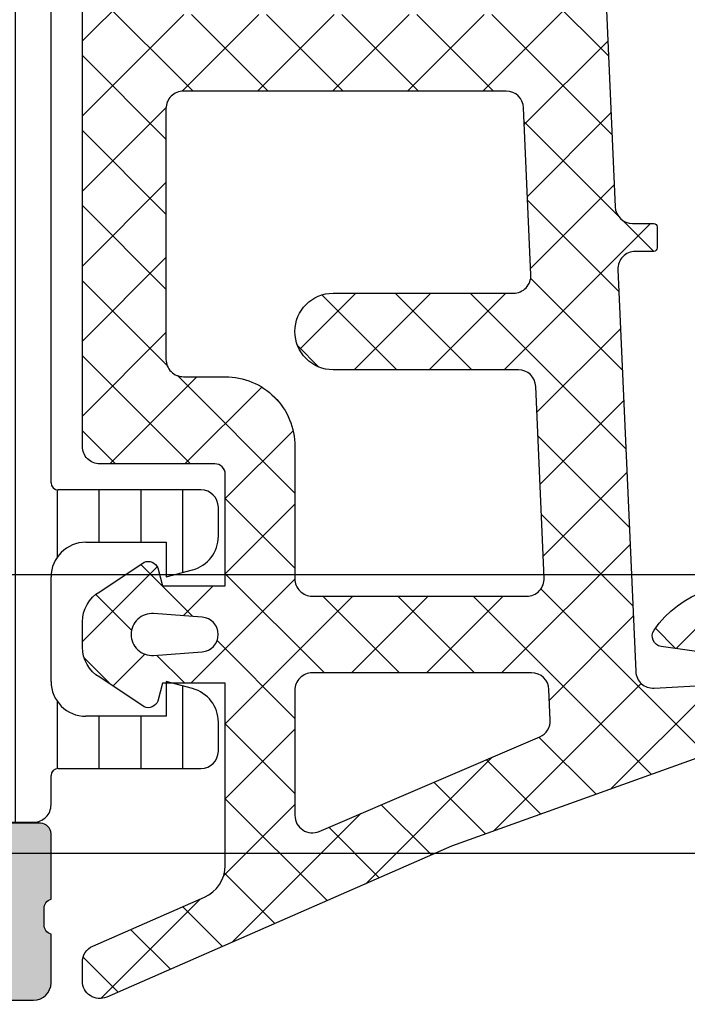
# Model space of a CAD drawing. Header units: millimetres. Extents: x 373037 to 682063, y 76092 to 274210.
# Tile 345 of 552: x 679591 to 679610, y 249615 to 249643. Entities that reach past the tile are written whole.
import ezdxf

# ---------------------------------------------------------------- set-up
doc = ezdxf.new("R2010")
doc.units = ezdxf.units.MM
doc.header["$LTSCALE"] = 100
doc.layers.add('PUDORYS', color=253, linetype='CONTINUOUS')

msp = doc.modelspace()

# ---------------------------------------------------------------- hatches: boundary and pattern name
at = {"layer": 'PUDORYS', "true_color": 0x939598}
h = msp.add_hatch(dxfattribs=at)
h.set_pattern_fill('LINIE', color=252, scale=1.2, angle=90, style=0)
h.set_pattern_definition([(90, (679979.9212210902, 248347.5297934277), (-1.2, 7.347638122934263e-17), [])])
edge = h.paths.add_edge_path()
edge.add_arc((679590.8289485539, 249619.7464295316), 0.2999999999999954, 90.00207529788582, 180.0020752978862, ccw=False)
edge.add_line((679590.8289376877, 249620.0464295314), (679591.6392690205, 249620.0464581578))
edge.add_arc((679591.6392535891, 249620.5464554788), 0.4999973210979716, 270.0017683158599, 360.0023822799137)
edge.add_line((679592.1392509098, 249620.5464762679), (679592.1405714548, 249621.387548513))
edge.add_arc((679592.3405714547, 249621.387548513), 0.1999999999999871, 90.00000000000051, 180.0000000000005, ccw=False)
edge.add_line((679592.3405714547, 249621.5875485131), (679596.4405714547, 249621.5875485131))
edge.add_arc((679596.4405714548, 249622.0875485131), 0.5000000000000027, 269.9999999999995, 359.9999999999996)
edge.add_line((679596.9405714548, 249622.0875485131), (679596.9405714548, 249622.9182977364))
edge.add_arc((679595.9405714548, 249622.9182977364), 0.9999999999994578, 0, 74.99999999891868)
edge.add_line((679596.1993904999, 249623.8842235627), (679595.4405714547, 249624.087548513))
edge.add_line((679595.4405714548, 249624.0875485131), (679595.4405714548, 249623.0875485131))
edge.add_line((679595.4405714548, 249623.0875485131), (679593.1405714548, 249623.0875485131))
edge.add_arc((679593.1422807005, 249624.0916749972), 1.004127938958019, 180.2340877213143, 269.9024699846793, ccw=False)
edge.add_line((679592.138161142, 249624.087572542), (679592.138161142, 249627.0874508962))
edge.add_arc((679593.1422804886, 249627.0834225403), 1.004127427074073, 90.09751797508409, 179.7701403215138, ccw=False)
edge.add_line((679593.1405714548, 249628.0875485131), (679595.4405714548, 249628.0875485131))
edge.add_line((679595.4405714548, 249628.0875485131), (679595.4405714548, 249627.0875485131))
edge.add_line((679595.4405714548, 249627.0875485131), (679596.1993905, 249627.2908734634))
edge.add_arc((679595.9405714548, 249628.2567992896), 1.000000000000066, 285.0000000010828, 359.9999999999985)
edge.add_line((679596.9405714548, 249628.2567992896), (679596.9405714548, 249629.087548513))
edge.add_arc((679596.4405714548, 249629.0875485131), 0.4999999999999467, 0, 89.99999999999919)
edge.add_line((679596.4405714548, 249629.5875485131), (679592.3405714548, 249629.5875485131))
edge.add_arc((679592.3423000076, 249629.7917216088), 0.2041804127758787, 181.1558689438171, 269.5149389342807, ccw=False)
edge.add_line((679592.138161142, 249629.7876028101), (679592.1381382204, 249655.6289696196))
edge.add_arc((679591.6381408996, 249655.6289541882), 0.4999973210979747, 0.001768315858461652, 90.00238227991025)
edge.add_line((679591.6381201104, 249656.1289515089), (679590.8277887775, 249656.1289228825))
edge.add_arc((679590.8277779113, 249656.4289228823), 0.299999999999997, 180.0020752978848, 270.0020752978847, ccw=False)
edge.add_line((679590.5277779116, 249656.428912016), (679590.5280229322, 249658.8289104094))
edge.add_arc((679590.028026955, 249658.8288949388), 0.499995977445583, 0.00177281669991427, 90.00237777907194)
edge.add_line((679590.0280062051, 249659.3288909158), (679586.5514647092, 249659.3287642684))
edge.add_arc((679586.6938112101, 249658.3389513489), 0.99999607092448, 98.18368334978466, 212.7290913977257)
edge.add_line((679585.8525781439, 249657.7982859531), (679587.1711305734, 249655.5146768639))
edge.add_arc((679586.7381269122, 249655.2646612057), 0.5000000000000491, 0.002135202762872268, 30.002071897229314, ccw=False)
edge.add_line((679587.2381269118, 249655.2646798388), (679587.2392132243, 249620.9104110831))
edge.add_arc((679586.7392132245, 249620.9103934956), 0.5000000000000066, 330.0020786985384, 360.0020153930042, ccw=False)
edge.add_line((679587.1722349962, 249620.6604092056), (679585.8538479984, 249618.3767046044))
edge.add_arc((679586.695120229, 249617.8361001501), 0.9999960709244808, 147.2750591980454, 261.8204672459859)
edge.add_line((679586.5528454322, 249616.8462769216), (679590.0293869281, 249616.846403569))
edge.add_arc((679590.0293714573, 249617.3463995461), 0.4999959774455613, 270.0017728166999, 360.0023777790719)
edge.add_line((679590.5293674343, 249617.346420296), (679590.5289485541, 249619.7464186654))
edge = h.paths.add_edge_path(flags=16)
edge.add_line((679590.338672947, 249643.9375422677), (679589.0386788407, 249643.9375422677))
edge.add_arc((679589.0386752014, 249644.4375386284), 0.4999963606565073, 179.9995829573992, 270.0004170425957, ccw=False)
edge.add_line((679588.5386788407, 249644.4375422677), (679588.5386788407, 249653.2875361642))
edge.add_arc((679589.0386752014, 249653.2875398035), 0.4999963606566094, 89.99958295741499, 180.0004170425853, ccw=False)
edge.add_line((679589.0386788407, 249653.7875361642), (679590.338672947, 249653.7875361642))
edge.add_arc((679590.3386895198, 249653.2875361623), 0.5000000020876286, 2.0834067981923e-07, 90.00189910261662, ccw=False)
edge.add_line((679590.8386895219, 249653.2875361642), (679590.8386895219, 249644.4375422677))
edge.add_arc((679590.3386895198, 249644.4375422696), 0.5000000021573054, 269.99810091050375, 359.99999978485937, ccw=False)
edge = h.paths.add_edge_path(flags=16)
edge.add_arc((679590.3386895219, 249633.7375361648), 0.4999999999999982, 269.9999999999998, 360, ccw=False)
edge.add_line((679590.3386895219, 249633.2375361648), (679589.0386788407, 249633.2375361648))
edge.add_arc((679589.0386788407, 249633.7375361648), 0.4999999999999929, 179.9999999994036, 269.99999999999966, ccw=False)
edge.add_line((679588.5386788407, 249633.7375361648), (679588.5386788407, 249642.4375422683))
edge.add_arc((679589.0386788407, 249642.4375422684), 0.5000000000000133, 90.00000000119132, 179.9999999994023, ccw=False)
edge.add_line((679589.0386788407, 249642.9375422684), (679590.3386895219, 249642.9375422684))
edge.add_arc((679590.3386895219, 249642.4375422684), 0.5000000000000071, 5.965148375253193e-10, 90.00000000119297, ccw=False)
edge.add_line((679590.8386895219, 249642.4375422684), (679590.8386895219, 249633.7375361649))
edge = h.paths.add_edge_path(flags=16)
edge.add_arc((679589.0386752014, 249631.7375398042), 0.4999963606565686, 89.99958295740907, 180.0004170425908, ccw=False)
edge.add_line((679589.0386788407, 249632.2375361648), (679590.338672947, 249632.2375361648))
edge.add_arc((679590.3386895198, 249631.7375361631), 0.5000000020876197, 2.0833840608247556e-07, 90.00189910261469, ccw=False)
edge.add_line((679590.8386895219, 249631.7375361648), (679590.8386895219, 249622.8875270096))
edge.add_arc((679590.3387047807, 249622.8875270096), 0.4999847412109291, 269.99999999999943, 360, ccw=False)
edge.add_line((679590.3387047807, 249622.3875422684), (679589.0386940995, 249622.3875422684))
edge.add_arc((679589.0386940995, 249622.8875575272), 0.5000152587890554, 179.9999999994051, 270.0000000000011, ccw=False)
edge.add_line((679588.5386788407, 249622.8875575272), (679588.5386788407, 249631.7375361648))
h = msp.add_hatch(dxfattribs=at)
h.set_pattern_fill('ANSI37', color=252, scale=0.48, angle=90, style=0)
h.set_pattern_definition([(135, (679597.1381380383, 249629.3363462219), (-1.077630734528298, -1.077630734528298), []), (225, (679597.1381380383, 249629.3363462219), (1.077630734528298, -1.077630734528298), [])])
edge = h.paths.add_edge_path(flags=16)
edge.add_line((679596.4738440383, 249625.9350692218), (679595.0809900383, 249626.0348132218))
edge.add_arc((679595.0381325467, 249625.4363463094), 0.5999995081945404, 85.90391948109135, 180.0000083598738)
edge.add_arc((679595.0381325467, 249625.4363461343), 0.5999995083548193, 179.9999916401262, 274.0960805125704)
edge.add_line((679595.0809900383, 249624.8378792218), (679596.4738440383, 249624.9376232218))
edge.add_arc((679596.438129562, 249625.4363462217), 0.5000001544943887, 274.0960644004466, 445.9039356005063)
edge = h.paths.add_edge_path(flags=16)
edge.add_arc((679599.6381376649, 249623.8363495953), 0.4999996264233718, 89.99995719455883, 180.0000428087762)
edge.add_line((679599.1381380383, 249623.8363492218), (679599.1381380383, 249620.2426642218))
edge.add_arc((679599.6381383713, 249620.2426642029), 0.5000003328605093, 179.9999978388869, 293.2180266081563)
edge.add_line((679599.8352540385, 249619.7831582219), (679606.1663560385, 249622.4990362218))
edge.add_arc((679605.9692401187, 249622.95854157), 0.4999998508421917, 293.2180817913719, 362.5001106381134)
edge.add_line((679606.4687640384, 249622.9803522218), (679606.4304380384, 249623.8581592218))
edge.add_arc((679605.9309144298, 249623.8363497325), 0.4999994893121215, 2.499979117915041, 90.00004485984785)
edge.add_line((679605.9309140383, 249624.3363492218), (679599.6381380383, 249624.3363492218))
edge = h.paths.add_edge_path(flags=16)
edge.add_line((679605.0463000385, 249649.3902682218), (679596.1494470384, 249653.5389382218))
edge.add_arc((679595.9381379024, 249653.0857844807), 0.4999998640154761, 64.99999208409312, 180.0000296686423)
edge.add_line((679595.4381380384, 249653.0857842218), (679595.4381380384, 249643.7363492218))
edge.add_arc((679595.9381376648, 249643.7363488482), 0.4999996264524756, 179.9999571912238, 270.0000428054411)
edge.add_line((679595.9381380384, 249643.2363492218), (679605.0620610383, 249643.2363492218))
edge.add_arc((679605.0620608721, 249643.7363492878), 0.5000000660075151, 270.0000190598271, 362.5000272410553)
edge.add_line((679605.5615850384, 249643.7581592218), (679605.3345150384, 249648.9589232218))
edge.add_arc((679604.8349896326, 249648.9371134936), 0.5000012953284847, 2.499997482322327, 64.9999080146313)
edge = h.paths.add_edge_path(flags=16)
edge.add_arc((679595.9381376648, 249640.5363495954), 0.4999996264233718, 89.99995719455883, 180.0000428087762)
edge.add_line((679595.4381380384, 249640.5363492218), (679595.4381380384, 249633.3363492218))
edge.add_arc((679595.9381376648, 249633.3363488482), 0.4999996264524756, 179.9999571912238, 270.0000428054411)
edge.add_line((679595.9381380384, 249632.8363492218), (679597.1381380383, 249632.8363492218))
edge.add_arc((679597.1381395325, 249630.836350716), 1.999998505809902, -4.2805441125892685e-05, 90.0000428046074, ccw=False)
edge.add_line((679599.1381380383, 249630.8363492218), (679599.1381380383, 249627.0363492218))
edge.add_arc((679599.6381376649, 249627.0363488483), 0.4999996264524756, 179.9999571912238, 270.0000428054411)
edge.add_line((679599.6381380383, 249626.5363492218), (679605.7911990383, 249626.5363492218))
edge.add_arc((679605.7911988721, 249627.0363492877), 0.5000000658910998, 270.000019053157, 362.5000272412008)
edge.add_line((679606.2907230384, 249627.0581592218), (679606.0505880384, 249632.5581592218))
edge.add_arc((679605.5510644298, 249632.5363497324), 0.4999994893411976, 2.499979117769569, 90.00004485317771)
edge.add_line((679605.5510640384, 249633.0363492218), (679600.2381380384, 249633.0363492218))
edge.add_arc((679600.2381380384, 249634.1363492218), 1.099999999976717, 90, 270, ccw=False)
edge.add_line((679600.2381380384, 249635.2363492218), (679605.4113490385, 249635.2363492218))
edge.add_arc((679605.4113488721, 249635.7363492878), 0.5000000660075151, 270.0000190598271, 362.5000272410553)
edge.add_line((679605.9108730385, 249635.7581592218), (679605.7013000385, 249640.5581592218))
edge.add_arc((679605.2017764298, 249640.5363497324), 0.4999994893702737, 2.499979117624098, 90.00004485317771)
edge.add_line((679605.2017760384, 249641.0363492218), (679595.9381380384, 249641.0363492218))
edge = h.paths.add_edge_path()
edge.add_line((679597.3245950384, 249655.7494022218), (679606.1124610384, 249651.6515532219))
edge.add_ellipse((679604.8446035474, 249648.9326278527), major_axis=(-3.000002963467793, 0), ratio=1, start_angle=182.50005883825, end_angle=244.9999693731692, ccw=False)
edge.add_line((679607.8417510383, 249649.0634892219), (679607.8700850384, 249648.4145392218))
edge.add_ellipse((679608.369608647, 249648.4363487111), major_axis=(-0.4999994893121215, 0), ratio=1, start_angle=2.499979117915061, end_angle=90.00004485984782)
edge.add_line((679608.3696090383, 249647.9363492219), (679609.3381380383, 249647.9363492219))
edge.add_ellipse((679609.338138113, 249647.8363492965), major_axis=(-0.09999992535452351, 0), ratio=1, start_angle=179.9999571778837, end_angle=270.0000427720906, ccw=False)
edge.add_line((679609.4381380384, 249647.8363492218), (679609.4381380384, 249647.2363492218))
edge.add_ellipse((679609.3381381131, 249647.236349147), major_axis=(-0.09999992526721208, 0), ratio=1, start_angle=89.99995719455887, end_angle=180.0000428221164, ccw=False)
edge.add_line((679609.3381380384, 249647.1363492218), (679608.4351000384, 249647.1363492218))
edge.add_ellipse((679608.4351002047, 249646.6363491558), major_axis=(-0.5000000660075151, 0), ratio=1, start_angle=-89.99998095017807, end_angle=2.500027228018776)
edge.add_line((679607.9355760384, 249646.6145392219), (679608.3294140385, 249637.7142452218))
edge.add_ellipse((679608.8289253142, 249637.736349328), major_axis=(-0.5000001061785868, 0), ratio=1, start_angle=2.533769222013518, end_angle=90.0000829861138)
edge.add_line((679608.8289260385, 249637.2363492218), (679609.4381380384, 249637.2363492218))
edge.add_ellipse((679609.4381381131, 249637.1363492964), major_axis=(-0.09999992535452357, 0), ratio=1, start_angle=179.9999572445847, end_angle=270.0000428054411, ccw=False)
edge.add_line((679609.5381380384, 249637.1363492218), (679609.5381380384, 249636.5363492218))
edge.add_ellipse((679609.4381381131, 249636.5363491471), major_axis=(-0.0999999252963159, 0), ratio=1, start_angle=89.99995719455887, end_angle=180.0000428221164, ccw=False)
edge.add_line((679609.4381380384, 249636.4363492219), (679608.9085760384, 249636.4363492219))
edge.add_ellipse((679608.9085757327, 249635.9363487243), major_axis=(-0.500000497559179, 0), ratio=1, start_angle=-90.00003503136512, end_angle=2.533698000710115)
edge.add_line((679608.4090640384, 249635.9142452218), (679608.9197200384, 249624.3740202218))
edge.add_ellipse((679609.4192446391, 249624.3958297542), major_axis=(-0.5000004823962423, 0), ratio=1, start_angle=2.499979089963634, end_angle=93.21705730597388)
edge.add_line((679609.4473040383, 249623.8966172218), (679614.5810470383, 249624.1851802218))
edge.add_ellipse((679614.4654916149, 249624.5955982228), major_axis=(-0.426375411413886, 0), ratio=1, start_angle=105.7248544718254, end_angle=249.2410276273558)
edge.add_line((679614.6166150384, 249624.9942932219), (679614.3840120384, 249624.9930532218))
edge.add_line((679614.3840120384, 249624.9930532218), (679612.5014330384, 249624.6949152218))
edge.add_line((679612.5014330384, 249624.6949152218), (679609.6521480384, 249625.0953412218))
edge.add_ellipse((679609.69389864, 249625.3924218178), major_axis=(-0.2999999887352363, 0), ratio=1, start_angle=-34.59774638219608, end_angle=82.00025595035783, ccw=False)
edge.add_ellipse((679611.9164697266, 249623.8593084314), major_axis=(-3.000047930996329, 0), ratio=1, start_angle=251.9915754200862, end_angle=325.4023587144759, ccw=False)
edge.add_line((679612.8439550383, 249626.7123872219), (679615.0988460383, 249626.0788112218))
edge.add_ellipse((679614.9379164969, 249625.3035987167), major_axis=(-0.7917403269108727, 0), ratio=1, start_angle=186.798346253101, end_angle=258.2723102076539, ccw=False)
edge.add_line((679615.7240900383, 249625.3973212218), (679615.7253110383, 249624.3391112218))
edge.add_ellipse((679614.5462248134, 249624.4682354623), major_axis=(-1.18613548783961, 0), ratio=1, start_angle=108.65557644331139, end_angle=173.7503218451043, ccw=False)
edge.add_line((679614.9256440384, 249623.3444212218), (679611.6843040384, 249622.2500882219))
edge.add_line((679611.6843040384, 249622.2500882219), (679603.6345090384, 249619.3603102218))
edge.add_line((679603.6345090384, 249619.3603102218), (679593.7366320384, 249615.0275012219))
edge.add_ellipse((679593.5383619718, 249615.4865102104), major_axis=(-0.5000002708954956, 0), ratio=1, start_angle=0.06657636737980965, end_angle=113.36204948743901, ccw=False)
edge.add_line((679593.0383620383, 249615.4859292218), (679593.0377270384, 249616.0326302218))
edge.add_ellipse((679593.5377271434, 249616.0332104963), major_axis=(-0.5000004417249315, 0), ratio=1, start_angle=-66.07917546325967, end_angle=0.06649451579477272, ccw=False)
edge.add_line((679593.3349900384, 249616.4902642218), (679596.5389930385, 249617.8920202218))
edge.add_ellipse((679596.1381387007, 249618.8081613), major_axis=(-0.9999993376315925, 0), ratio=1, start_angle=113.6316147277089, end_angle=180.0000528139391)
edge.add_line((679597.1381380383, 249618.8081622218), (679597.1381380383, 249624.0361042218))
edge.add_line((679597.1381380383, 249624.0361042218), (679595.3386590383, 249624.0361132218))
edge.add_line((679595.3386590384, 249624.0361132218), (679595.2007170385, 249623.5213122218))
edge.add_ellipse((679594.9235630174, 249623.636077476), major_axis=(-0.2999756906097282, 0), ratio=1, start_angle=67.49643328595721, end_angle=157.5062997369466, ccw=False)
edge.add_line((679594.8087500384, 249623.3589432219), (679593.5386230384, 249624.2081102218))
edge.add_ellipse((679594.0383438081, 249625.073974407), major_axis=(-0.9997207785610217, 0), ratio=1, start_angle=-0.007611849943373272, end_angle=60.00923930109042, ccw=False)
edge.add_line((679593.0386230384, 249625.0741072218), (679593.0386540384, 249625.7984682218))
edge.add_ellipse((679594.0383918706, 249625.7982601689), major_axis=(-0.9997378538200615, 0), ratio=1, start_angle=299.99132494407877, end_angle=359.9880763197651, ccw=False)
edge.add_line((679593.5386540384, 249626.6641342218), (679594.8087500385, 249627.5133012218))
edge.add_ellipse((679594.9235619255, 249627.2361537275), major_axis=(-0.2999875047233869, 0), ratio=1, start_angle=202.4986038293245, end_angle=292.502406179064, ccw=False)
edge.add_line((679595.2007170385, 249627.3509472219), (679595.3386890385, 249626.8361312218))
edge.add_line((679595.3386890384, 249626.8361312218), (679597.1381380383, 249626.8361232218))
edge.add_line((679597.1381380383, 249626.8361232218), (679597.1381380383, 249630.0363502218))
edge.add_ellipse((679596.8381382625, 249630.0363504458), major_axis=(-0.2999997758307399, 0), ratio=1, start_angle=179.999957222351, end_angle=270.0000428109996)
edge.add_line((679596.8381380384, 249630.3363502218), (679593.5381420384, 249630.3363502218))
edge.add_ellipse((679593.5381416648, 249630.8363498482), major_axis=(-0.4999996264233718, 0), ratio=1, start_angle=-4.280877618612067e-05, end_angle=90.00004280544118, ccw=False)
edge.add_line((679593.0381420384, 249630.8363502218), (679593.0381420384, 249657.7339722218))
edge.add_line((679593.0381420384, 249657.7339722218), (679594.5885340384, 249658.6290902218))
edge.add_ellipse((679594.8385341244, 249658.1960776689), major_axis=(-0.4999999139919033, 0), ratio=1, start_angle=180.0000633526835, end_angle=300.00001707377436, ccw=False)
edge.add_line((679595.3385340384, 249658.1960782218), (679597.0359050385, 249658.1960782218))
edge.add_line((679597.0359050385, 249658.1960782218), (679597.0359050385, 249656.2025562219))
edge.add_ellipse((679597.5359052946, 249656.2025558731), major_axis=(-0.5000002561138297, 0), ratio=1, start_angle=-3.996725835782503e-05, end_angle=64.99987140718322)
h = msp.add_hatch(dxfattribs=at)
h.set_pattern_fill('ANSI37', color=252, scale=0.48, angle=90, style=0)
h.set_pattern_definition([(135, (679597.1381382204, 249629.3363462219), (-1.077630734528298, -1.077630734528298), []), (225, (679597.1381382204, 249629.3363462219), (1.077630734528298, -1.077630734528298), [])])
edge = h.paths.add_edge_path(flags=16)
edge.add_line((679596.4738442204, 249625.9350692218), (679595.0809902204, 249626.0348132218))
edge.add_arc((679595.0381327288, 249625.4363463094), 0.5999995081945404, 85.90391948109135, 180.0000083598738)
edge.add_arc((679595.0381327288, 249625.4363461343), 0.5999995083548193, 179.9999916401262, 274.0960805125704)
edge.add_line((679595.0809902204, 249624.8378792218), (679596.4738442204, 249624.9376232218))
edge.add_arc((679596.438129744, 249625.4363462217), 0.5000001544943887, 274.0960644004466, 445.9039356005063)
edge = h.paths.add_edge_path(flags=16)
edge.add_arc((679599.638137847, 249623.8363495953), 0.4999996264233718, 89.99995719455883, 180.0000428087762)
edge.add_line((679599.1381382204, 249623.8363492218), (679599.1381382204, 249620.2426642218))
edge.add_arc((679599.6381385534, 249620.2426642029), 0.5000003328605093, 179.9999978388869, 293.2180266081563)
edge.add_line((679599.8352542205, 249619.7831582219), (679606.1663562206, 249622.4990362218))
edge.add_arc((679605.9692403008, 249622.95854157), 0.4999998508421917, 293.2180817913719, 362.5001106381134)
edge.add_line((679606.4687642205, 249622.9803522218), (679606.4304382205, 249623.8581592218))
edge.add_arc((679605.9309146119, 249623.8363497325), 0.4999994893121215, 2.499979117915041, 90.00004485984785)
edge.add_line((679605.9309142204, 249624.3363492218), (679599.6381382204, 249624.3363492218))
edge = h.paths.add_edge_path(flags=16)
edge.add_line((679605.0463002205, 249649.3902682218), (679596.1494472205, 249653.5389382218))
edge.add_arc((679595.9381380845, 249653.0857844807), 0.4999998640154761, 64.99999208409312, 180.0000296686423)
edge.add_line((679595.4381382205, 249653.0857842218), (679595.4381382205, 249643.7363492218))
edge.add_arc((679595.9381378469, 249643.7363488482), 0.4999996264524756, 179.9999571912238, 270.0000428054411)
edge.add_line((679595.9381382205, 249643.2363492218), (679605.0620612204, 249643.2363492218))
edge.add_arc((679605.0620610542, 249643.7363492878), 0.5000000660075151, 270.0000190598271, 362.5000272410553)
edge.add_line((679605.5615852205, 249643.7581592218), (679605.3345152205, 249648.9589232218))
edge.add_arc((679604.8349898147, 249648.9371134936), 0.5000012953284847, 2.499997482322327, 64.9999080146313)
edge = h.paths.add_edge_path(flags=16)
edge.add_arc((679595.9381378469, 249640.5363495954), 0.4999996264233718, 89.99995719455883, 180.0000428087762)
edge.add_line((679595.4381382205, 249640.5363492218), (679595.4381382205, 249633.3363492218))
edge.add_arc((679595.9381378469, 249633.3363488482), 0.4999996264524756, 179.9999571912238, 270.0000428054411)
edge.add_line((679595.9381382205, 249632.8363492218), (679597.1381382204, 249632.8363492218))
edge.add_arc((679597.1381397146, 249630.836350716), 1.999998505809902, -4.2805441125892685e-05, 90.0000428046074, ccw=False)
edge.add_line((679599.1381382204, 249630.8363492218), (679599.1381382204, 249627.0363492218))
edge.add_arc((679599.638137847, 249627.0363488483), 0.4999996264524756, 179.9999571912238, 270.0000428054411)
edge.add_line((679599.6381382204, 249626.5363492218), (679605.7911992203, 249626.5363492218))
edge.add_arc((679605.7911990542, 249627.0363492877), 0.5000000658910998, 270.000019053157, 362.5000272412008)
edge.add_line((679606.2907232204, 249627.0581592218), (679606.0505882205, 249632.5581592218))
edge.add_arc((679605.5510646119, 249632.5363497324), 0.4999994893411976, 2.499979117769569, 90.00004485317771)
edge.add_line((679605.5510642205, 249633.0363492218), (679600.2381382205, 249633.0363492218))
edge.add_arc((679600.2381382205, 249634.1363492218), 1.099999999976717, 90, 270, ccw=False)
edge.add_line((679600.2381382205, 249635.2363492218), (679605.4113492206, 249635.2363492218))
edge.add_arc((679605.4113490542, 249635.7363492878), 0.5000000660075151, 270.0000190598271, 362.5000272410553)
edge.add_line((679605.9108732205, 249635.7581592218), (679605.7013002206, 249640.5581592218))
edge.add_arc((679605.2017766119, 249640.5363497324), 0.4999994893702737, 2.499979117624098, 90.00004485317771)
edge.add_line((679605.2017762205, 249641.0363492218), (679595.9381382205, 249641.0363492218))
edge = h.paths.add_edge_path()
edge.add_line((679597.3245952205, 249655.7494022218), (679606.1124612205, 249651.6515532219))
edge.add_ellipse((679604.8446037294, 249648.9326278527), major_axis=(-3.000002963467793, 0), ratio=1, start_angle=182.50005883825, end_angle=244.9999693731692, ccw=False)
edge.add_line((679607.8417512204, 249649.0634892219), (679607.8700852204, 249648.4145392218))
edge.add_ellipse((679608.369608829, 249648.4363487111), major_axis=(-0.4999994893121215, 0), ratio=1, start_angle=2.499979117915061, end_angle=90.00004485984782)
edge.add_line((679608.3696092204, 249647.9363492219), (679609.3381382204, 249647.9363492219))
edge.add_ellipse((679609.3381382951, 249647.8363492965), major_axis=(-0.09999992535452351, 0), ratio=1, start_angle=179.9999571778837, end_angle=270.0000427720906, ccw=False)
edge.add_line((679609.4381382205, 249647.8363492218), (679609.4381382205, 249647.2363492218))
edge.add_ellipse((679609.3381382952, 249647.236349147), major_axis=(-0.09999992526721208, 0), ratio=1, start_angle=89.99995719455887, end_angle=180.0000428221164, ccw=False)
edge.add_line((679609.3381382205, 249647.1363492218), (679608.4351002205, 249647.1363492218))
edge.add_ellipse((679608.4351003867, 249646.6363491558), major_axis=(-0.5000000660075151, 0), ratio=1, start_angle=-89.99998095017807, end_angle=2.500027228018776)
edge.add_line((679607.9355762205, 249646.6145392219), (679608.3294142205, 249637.7142452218))
edge.add_ellipse((679608.8289254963, 249637.736349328), major_axis=(-0.5000001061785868, 0), ratio=1, start_angle=2.533769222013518, end_angle=90.0000829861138)
edge.add_line((679608.8289262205, 249637.2363492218), (679609.4381382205, 249637.2363492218))
edge.add_ellipse((679609.4381382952, 249637.1363492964), major_axis=(-0.09999992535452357, 0), ratio=1, start_angle=179.9999572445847, end_angle=270.0000428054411, ccw=False)
edge.add_line((679609.5381382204, 249637.1363492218), (679609.5381382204, 249636.5363492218))
edge.add_ellipse((679609.4381382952, 249636.5363491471), major_axis=(-0.0999999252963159, 0), ratio=1, start_angle=89.99995719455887, end_angle=180.0000428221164, ccw=False)
edge.add_line((679609.4381382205, 249636.4363492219), (679608.9085762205, 249636.4363492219))
edge.add_ellipse((679608.9085759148, 249635.9363487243), major_axis=(-0.500000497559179, 0), ratio=1, start_angle=-90.00003503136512, end_angle=2.533698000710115)
edge.add_line((679608.4090642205, 249635.9142452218), (679608.9197202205, 249624.3740202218))
edge.add_ellipse((679609.4192448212, 249624.3958297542), major_axis=(-0.5000004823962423, 0), ratio=1, start_angle=2.499979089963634, end_angle=93.21705730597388)
edge.add_line((679609.4473042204, 249623.8966172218), (679614.5810472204, 249624.1851802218))
edge.add_ellipse((679614.465491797, 249624.5955982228), major_axis=(-0.426375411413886, 0), ratio=1, start_angle=105.7248544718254, end_angle=249.2410276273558)
edge.add_line((679614.6166152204, 249624.9942932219), (679614.3840122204, 249624.9930532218))
edge.add_line((679614.3840122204, 249624.9930532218), (679612.5014332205, 249624.6949152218))
edge.add_line((679612.5014332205, 249624.6949152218), (679609.6521482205, 249625.0953412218))
edge.add_ellipse((679609.6938988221, 249625.3924218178), major_axis=(-0.2999999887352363, 0), ratio=1, start_angle=-34.59774638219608, end_angle=82.00025595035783, ccw=False)
edge.add_ellipse((679611.9164699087, 249623.8593084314), major_axis=(-3.000047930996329, 0), ratio=1, start_angle=251.9915754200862, end_angle=325.4023587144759, ccw=False)
edge.add_line((679612.8439552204, 249626.7123872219), (679615.0988462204, 249626.0788112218))
edge.add_ellipse((679614.937916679, 249625.3035987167), major_axis=(-0.7917403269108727, 0), ratio=1, start_angle=186.798346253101, end_angle=258.2723102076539, ccw=False)
edge.add_line((679615.7240902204, 249625.3973212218), (679615.7253112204, 249624.3391112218))
edge.add_ellipse((679614.5462249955, 249624.4682354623), major_axis=(-1.18613548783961, 0), ratio=1, start_angle=108.65557644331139, end_angle=173.7503218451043, ccw=False)
edge.add_line((679614.9256442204, 249623.3444212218), (679611.6843042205, 249622.2500882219))
edge.add_line((679611.6843042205, 249622.2500882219), (679603.6345092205, 249619.3603102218))
edge.add_line((679603.6345092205, 249619.3603102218), (679593.7366322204, 249615.0275012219))
edge.add_ellipse((679593.5383621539, 249615.4865102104), major_axis=(-0.5000002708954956, 0), ratio=1, start_angle=0.06657636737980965, end_angle=113.36204948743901, ccw=False)
edge.add_line((679593.0383622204, 249615.4859292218), (679593.0377272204, 249616.0326302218))
edge.add_ellipse((679593.5377273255, 249616.0332104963), major_axis=(-0.5000004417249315, 0), ratio=1, start_angle=-66.07917546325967, end_angle=0.06649451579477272, ccw=False)
edge.add_line((679593.3349902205, 249616.4902642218), (679596.5389932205, 249617.8920202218))
edge.add_ellipse((679596.1381388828, 249618.8081613), major_axis=(-0.9999993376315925, 0), ratio=1, start_angle=113.6316147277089, end_angle=180.0000528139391)
edge.add_line((679597.1381382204, 249618.8081622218), (679597.1381382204, 249624.0361042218))
edge.add_line((679597.1381382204, 249624.0361042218), (679595.3386592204, 249624.0361132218))
edge.add_line((679595.3386592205, 249624.0361132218), (679595.2007172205, 249623.5213122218))
edge.add_ellipse((679594.9235631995, 249623.636077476), major_axis=(-0.2999756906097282, 0), ratio=1, start_angle=67.49643328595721, end_angle=157.5062997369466, ccw=False)
edge.add_line((679594.8087502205, 249623.3589432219), (679593.5386232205, 249624.2081102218))
edge.add_ellipse((679594.0383439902, 249625.073974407), major_axis=(-0.9997207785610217, 0), ratio=1, start_angle=-0.007611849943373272, end_angle=60.00923930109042, ccw=False)
edge.add_line((679593.0386232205, 249625.0741072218), (679593.0386542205, 249625.7984682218))
edge.add_ellipse((679594.0383920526, 249625.7982601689), major_axis=(-0.9997378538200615, 0), ratio=1, start_angle=299.99132494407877, end_angle=359.9880763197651, ccw=False)
edge.add_line((679593.5386542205, 249626.6641342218), (679594.8087502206, 249627.5133012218))
edge.add_ellipse((679594.9235621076, 249627.2361537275), major_axis=(-0.2999875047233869, 0), ratio=1, start_angle=202.4986038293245, end_angle=292.502406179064, ccw=False)
edge.add_line((679595.2007172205, 249627.3509472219), (679595.3386892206, 249626.8361312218))
edge.add_line((679595.3386892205, 249626.8361312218), (679597.1381382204, 249626.8361232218))
edge.add_line((679597.1381382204, 249626.8361232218), (679597.1381382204, 249630.0363502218))
edge.add_ellipse((679596.8381384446, 249630.0363504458), major_axis=(-0.2999997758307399, 0), ratio=1, start_angle=179.999957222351, end_angle=270.0000428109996)
edge.add_line((679596.8381382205, 249630.3363502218), (679593.5381422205, 249630.3363502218))
edge.add_ellipse((679593.5381418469, 249630.8363498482), major_axis=(-0.4999996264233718, 0), ratio=1, start_angle=-4.280877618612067e-05, end_angle=90.00004280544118, ccw=False)
edge.add_line((679593.0381422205, 249630.8363502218), (679593.0381422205, 249657.7339722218))
edge.add_line((679593.0381422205, 249657.7339722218), (679594.5885342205, 249658.6290902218))
edge.add_ellipse((679594.8385343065, 249658.1960776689), major_axis=(-0.4999999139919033, 0), ratio=1, start_angle=180.0000633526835, end_angle=300.00001707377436, ccw=False)
edge.add_line((679595.3385342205, 249658.1960782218), (679597.0359052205, 249658.1960782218))
edge.add_line((679597.0359052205, 249658.1960782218), (679597.0359052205, 249656.2025562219))
edge.add_ellipse((679597.5359054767, 249656.2025558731), major_axis=(-0.5000002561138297, 0), ratio=1, start_angle=-3.996725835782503e-05, end_angle=64.99987140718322)
h = msp.add_hatch(color=252, dxfattribs=at)
edge = h.paths.add_edge_path()
edge.add_arc((679637.1380707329, 249604.8364137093), 0.5000674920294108, 270.0077324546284, 359.9922675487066)
edge.add_line((679637.6381382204, 249604.8363462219), (679637.6381382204, 249608.8363462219))
edge.add_arc((679637.1380707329, 249608.8362787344), 0.5000674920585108, 0.007732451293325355, 89.99226754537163)
edge.add_line((679637.1381382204, 249609.3363462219), (679635.8380893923, 249609.3363462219))
edge.add_arc((679635.8381262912, 249608.8363093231), 0.5000369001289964, 90.00422797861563, 179.9957720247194)
edge.add_line((679635.3380893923, 249608.8363462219), (679635.3380893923, 249608.3363462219))
edge.add_line((679635.3380893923, 249608.3363462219), (679636.3380893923, 249608.3363462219))
edge.add_line((679636.3380893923, 249608.3363462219), (679636.3380893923, 249606.8363462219))
edge.add_arc((679635.338126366, 249606.8363092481), 0.9999630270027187, -90.00211851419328, 0.0021185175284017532, ccw=False)
edge.add_line((679635.3380893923, 249605.8363462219), (679631.3380893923, 249605.8363462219))
edge.add_arc((679631.338166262, 249606.8364230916), 1.000076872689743, 180.0044039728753, 269.9955960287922, ccw=False)
edge.add_line((679630.3380893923, 249606.8363462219), (679630.3380893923, 249608.3363462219))
edge.add_line((679630.3380893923, 249608.3363462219), (679631.3380893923, 249608.3363462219))
edge.add_line((679631.3380893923, 249608.3363462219), (679631.3380893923, 249608.8363462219))
edge.add_arc((679630.8381468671, 249608.8364036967), 0.4999425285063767, 359.9934131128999, 450.0065868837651)
edge.add_line((679630.8380893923, 249609.3363462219), (679628.0381015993, 249609.3363462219))
edge.add_arc((679628.0381015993, 249608.8363462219), 0.5, 90, 180)
edge.add_line((679627.5381015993, 249608.8363462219), (679627.5381015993, 249608.6363462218))
edge.add_arc((679628.0381015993, 249608.6363462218), 0.5, 180, 270)
edge.add_line((679628.0381015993, 249608.1363462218), (679628.5381015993, 249608.1363462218))
edge.add_arc((679628.5380665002, 249607.6363111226), 0.5000351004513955, 0.00402179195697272, 89.99597821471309, ccw=False)
edge.add_line((679629.0381015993, 249607.6363462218), (679629.0381015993, 249606.83634317))
edge.add_arc((679628.538085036, 249606.8363597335), 0.5000165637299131, 270.00189796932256, 359.99810203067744, ccw=False)
edge.add_line((679628.5381015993, 249606.33634317), (679597.2381077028, 249606.33634317))
edge.add_line((679597.2381077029, 249606.33634317), (679591.1996500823, 249606.7687398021))
edge.add_arc((679591.2381061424, 249607.7679594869), 0.9999594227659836, 180, 267.79599713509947, ccw=False)
edge.add_line((679590.2381467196, 249607.7679594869), (679590.2381467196, 249614.4364116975))
edge.add_arc((679590.7381467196, 249614.4364116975), 0.5, 90, 180, ccw=False)
edge.add_line((679590.7381467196, 249614.9364116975), (679591.6381467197, 249614.9364116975))
edge.add_arc((679591.6381467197, 249615.4364116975), 0.5, 270, 360)
edge.add_line((679592.1381467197, 249615.4364116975), (679592.1381467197, 249616.8364132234))
edge.add_arc((679592.2169831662, 249617.1039338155), 0.2788950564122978, 178.8354106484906, 253.5801235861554, ccw=False)
edge.add_line((679591.9381457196, 249617.1096022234), (679591.9381457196, 249617.5631962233))
edge.add_arc((679592.2170138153, 249617.5688568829), 0.2789255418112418, 106.4245945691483, 181.162870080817, ccw=False)
edge.add_line((679592.1381467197, 249617.8364002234), (679592.1381467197, 249619.7164112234))
edge.add_arc((679591.8381467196, 249619.7164112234), 0.3000000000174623, 0, 89.99999999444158)
edge.add_line((679591.8381467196, 249620.0164112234), (679590.8581724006, 249620.0164112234))
edge.add_arc((679590.8581724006, 249619.7164112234), 0.3000000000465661, 90.00000000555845, 180)
edge.add_line((679590.5581724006, 249619.7164112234), (679590.5581724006, 249616.9564132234))
edge.add_arc((679590.4381724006, 249616.9564132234), 0.1199999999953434, 270.0000000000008, 360, ccw=False)
edge.add_line((679590.4381724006, 249616.8364132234), (679586.1381467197, 249616.8364132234))
edge.add_arc((679586.1381467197, 249617.3364132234), 0.5, 180, 270, ccw=False)
edge.add_line((679585.6381467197, 249617.3364132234), (679585.6381467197, 249618.0364132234))
edge.add_line((679585.6381467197, 249618.0364132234), (679587.0196421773, 249620.4292335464))
edge.add_arc((679586.9000269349, 249620.4982934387), 0.1381197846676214, 330.0000000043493, 449.999999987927)
edge.add_line((679586.9000269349, 249620.6364132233), (679583.1381467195, 249620.6364132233))
edge.add_arc((679583.1381467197, 249622.6364132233), 2, 180, 270, ccw=False)
edge.add_line((679581.1381467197, 249622.6364132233), (679581.1381467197, 249623.2044086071))
edge.add_arc((679580.6381467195, 249623.2044086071), 0.5000000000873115, 0, 34.47907176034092)
edge.add_arc((679576.9286481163, 249620.6569353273), 4.999999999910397, 34.47907176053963, 84.65077199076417)
edge.add_arc((679577.3762665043, 249625.498286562), 0.1381197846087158, 82.29756250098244, 210.0000000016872)
edge.add_line((679577.256651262, 249625.4292266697), (679578.6381467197, 249623.0364063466))
edge.add_line((679578.6381467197, 249623.0364063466), (679578.6381467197, 249622.3364063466))
edge.add_arc((679578.1381467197, 249622.3364063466), 0.5, 270.0000000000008, 360, ccw=False)
edge.add_line((679578.1381467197, 249621.8364063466), (679573.8381210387, 249621.8364063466))
edge.add_arc((679573.8381210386, 249621.9564063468), 0.1200000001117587, 180.0000000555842, 270, ccw=False)
edge.add_line((679573.7181210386, 249621.9564063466), (679573.7181210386, 249624.7164043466))
edge.add_arc((679573.4181210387, 249624.7164043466), 0.3000000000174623, 0, 90)
edge.add_line((679573.4181210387, 249625.0164043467), (679572.4381467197, 249625.0164043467))
edge.add_arc((679572.4381467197, 249624.7164043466), 0.3000000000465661, 90.00000000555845, 180)
edge.add_line((679572.1381467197, 249624.7164043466), (679572.1381467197, 249622.8363933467))
edge.add_arc((679572.059279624, 249622.5688500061), 0.2789255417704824, -1.1628700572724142, 73.57540545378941, ccw=False)
edge.add_line((679572.3381477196, 249622.5631893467), (679572.3381477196, 249622.1095953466))
edge.add_arc((679572.059310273, 249622.1039269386), 0.2788950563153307, -73.58012358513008, 1.1645893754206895, ccw=False)
edge.add_line((679572.1381467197, 249621.8364063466), (679572.1381467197, 249618.8363478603))
edge.add_line((679572.1381467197, 249618.8363478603), (679572.8382190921, 249618.1362449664))
edge.add_line((679572.838219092, 249618.1362449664), (679573.4382251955, 249618.1362449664))
edge.add_line((679573.4382251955, 249618.1362449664), (679573.4382251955, 249619.7362510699))
edge.add_arc((679573.9382346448, 249619.7362416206), 0.5000094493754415, 90.0010827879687, 179.9989172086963, ccw=False)
edge.add_line((679573.9382251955, 249620.2362510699), (679574.3336532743, 249620.2362510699))
edge.add_arc((679574.3336532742, 249619.7362510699), 0.5, 74.99999998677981, 89.99999998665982, ccw=False)
edge.add_line((679574.463062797, 249620.219213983), (679575.896949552, 249619.835005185))
edge.add_arc((679575.6381305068, 249618.8690793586), 1.000000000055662, 0, 74.9999999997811, ccw=False)
edge.add_line((679576.638130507, 249618.8690793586), (679576.638130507, 249613.1362571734))
edge.add_line((679576.638130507, 249613.1362571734), (679573.4382251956, 249613.1362571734))
edge.add_line((679573.4382251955, 249613.1362571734), (679573.4382251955, 249613.9362449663))
edge.add_line((679573.4382251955, 249613.9362449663), (679572.838219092, 249613.9362449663))
edge.add_line((679572.838219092, 249613.9362449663), (679572.1382374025, 249612.723812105))
edge.add_line((679572.1382374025, 249612.723812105), (679572.1382374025, 249611.6362571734))
edge.add_line((679572.1382374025, 249611.6362571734), (679587.1381467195, 249611.6362571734))
edge.add_arc((679587.1381467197, 249611.1362571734), 0.5, 0, 90, ccw=False)
edge.add_line((679587.6381467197, 249611.1362571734), (679587.6381467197, 249605.3363462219))
edge.add_arc((679588.6381467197, 249605.3363462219), 1, 180, 270)
edge.add_line((679588.6381467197, 249604.3363462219), (679637.1381382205, 249604.3363462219))
edge = h.paths.add_edge_path(flags=16)
edge.add_line((679578.238130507, 249613.9362449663), (679578.238130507, 249618.3362449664))
edge.add_arc((679578.738130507, 249618.3362449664), 0.5, 90, 180, ccw=False)
edge.add_line((679578.738130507, 249618.8362449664), (679583.138130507, 249618.8362449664))
edge.add_arc((679583.138130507, 249618.3362449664), 0.5, 0, 90, ccw=False)
edge.add_line((679583.638130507, 249618.3362449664), (679583.638130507, 249613.9362449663))
edge.add_arc((679583.138130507, 249613.9362449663), 0.5, 270.0000000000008, 360, ccw=False)
edge.add_line((679583.138130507, 249613.4362449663), (679578.738130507, 249613.4362449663))
edge.add_arc((679578.738130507, 249613.9362449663), 0.5, 180, 270, ccw=False)

# ---------------------------------------------------------------- linework, layer by layer
at = {"layer": 'PUDORYS', "color": 252, "true_color": 0x939598}
for p, q in [((679592.138161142, 249629.7876028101), (679592.1381382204, 249655.6289696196)), ((679596.4405714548, 249629.5875485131), (679592.3405714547, 249629.5875485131)), ((679596.9405714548, 249628.2567992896), (679596.9405714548, 249629.0875485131)), ((679593.1405714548, 249628.0875485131), (679595.4405714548, 249628.0875485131)), ((679595.4405714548, 249628.0875485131), (679595.4405714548, 249627.0875485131)), ((679595.4405714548, 249627.0875485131), (679596.1993904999, 249627.2908734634)), ((679592.138161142, 249624.087572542), (679592.138161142, 249627.0874508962)), ((679596.1993904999, 249623.8842235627), (679595.4405714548, 249624.0875485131)), ((679595.4405714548, 249624.0875485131), (679595.4405714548, 249623.0875485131)), ((679595.4405714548, 249623.0875485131), (679593.1405714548, 249623.0875485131)), ((679596.9405714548, 249622.0875485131), (679596.9405714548, 249622.9182977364)), ((679592.3405714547, 249621.5875485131), (679596.4405714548, 249621.5875485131)), ((679592.1392509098, 249620.5464762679), (679592.1405714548, 249621.387548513)), ((679590.8289376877, 249620.0464295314), (679591.6392690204, 249620.0464581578))]:
    msp.add_line(p, q, dxfattribs=at)
at = {"layer": 'PUDORYS', "color": 252, "ltscale": 15, "true_color": 0x939598}
for points in [[(655063.636877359, 249619.1544343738), (681589.639597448, 249619.1544343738), (681589.639597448, 273245.1544306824), (655063.636877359, 273245.1544306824)], [(681581.6396141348, 273237.1544306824), (655071.6368773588, 273237.1544306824), (655071.6368773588, 249627.1544343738), (681581.6396141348, 249627.1544343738)]]:
    msp.add_lwpolyline(points, close=True, dxfattribs=at)
at = {"layer": 'PUDORYS', "color": 252, "true_color": 0x939598, "extrusion": (0, 0, -1)}
for points in [[(-679611.6843040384, 249622.2500882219), (-679603.6345090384, 249619.3603102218), (-679593.7366320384, 249615.0275012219), (-679593.7366320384, 249615.0275012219, 0.538982), (-679593.0383620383, 249615.4859292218), (-679593.0377270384, 249616.0326302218), (-679593.0377270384, 249616.0326302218, 0.296905), (-679593.3349900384, 249616.4902642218), (-679596.5389930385, 249617.8920202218), (-679596.5389930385, 249617.8920202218, -0.297963), (-679597.1381380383, 249618.8081622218), (-679597.1381380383, 249624.0361042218), (-679595.3386590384, 249624.0361132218), (-679595.2007170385, 249623.5213122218), (-679595.2007170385, 249623.5213122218, 0.414264), (-679594.8087500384, 249623.3589432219), (-679593.5386230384, 249624.2081102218), (-679593.5386230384, 249624.2081102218, 0.268028), (-679593.0386230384, 249625.0741072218), (-679593.0386540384, 249625.7984682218), (-679593.0386540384, 249625.7984682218, 0.267934), (-679593.5386540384, 249626.6641342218), (-679594.8087500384, 249627.5133012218), (-679594.8087500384, 249627.5133012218, 0.414233), (-679595.2007170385, 249627.3509472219), (-679595.3386890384, 249626.8361312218), (-679597.1381380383, 249626.8361232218), (-679597.1381380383, 249630.0363502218), (-679597.1381380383, 249630.0363502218, -0.414214), (-679596.8381380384, 249630.3363502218), (-679593.5381420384, 249630.3363502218), (-679593.5381420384, 249630.3363502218, 0.414214), (-679593.0381420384, 249630.8363502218), (-679593.0381420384, 249657.7339722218)], [(-679611.6843042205, 249622.2500882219), (-679603.6345092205, 249619.3603102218), (-679593.7366322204, 249615.0275012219), (-679593.7366322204, 249615.0275012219, 0.538982), (-679593.0383622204, 249615.4859292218), (-679593.0377272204, 249616.0326302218), (-679593.0377272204, 249616.0326302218, 0.296905), (-679593.3349902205, 249616.4902642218), (-679596.5389932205, 249617.8920202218), (-679596.5389932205, 249617.8920202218, -0.297963), (-679597.1381382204, 249618.8081622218), (-679597.1381382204, 249624.0361042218), (-679595.3386592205, 249624.0361132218), (-679595.2007172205, 249623.5213122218), (-679595.2007172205, 249623.5213122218, 0.414264), (-679594.8087502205, 249623.3589432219), (-679593.5386232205, 249624.2081102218), (-679593.5386232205, 249624.2081102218, 0.268028), (-679593.0386232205, 249625.0741072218), (-679593.0386542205, 249625.7984682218), (-679593.0386542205, 249625.7984682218, 0.267934), (-679593.5386542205, 249626.6641342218), (-679594.8087502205, 249627.5133012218), (-679594.8087502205, 249627.5133012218, 0.414233), (-679595.2007172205, 249627.3509472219), (-679595.3386892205, 249626.8361312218), (-679597.1381382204, 249626.8361232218), (-679597.1381382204, 249630.0363502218), (-679597.1381382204, 249630.0363502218, -0.414214), (-679596.8381382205, 249630.3363502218), (-679593.5381422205, 249630.3363502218), (-679593.5381422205, 249630.3363502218, 0.414214), (-679593.0381422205, 249630.8363502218), (-679593.0381422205, 249657.7339722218)], [(-679607.9355760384, 249646.6145392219), (-679608.3294140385, 249637.7142452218), (-679608.3294140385, 249637.7142452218, -0.40132), (-679608.8289260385, 249637.2363492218), (-679609.4381380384, 249637.2363492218), (-679609.4381380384, 249637.2363492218, 0.414214), (-679609.5381380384, 249637.1363492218), (-679609.5381380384, 249636.5363492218), (-679609.5381380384, 249636.5363492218, 0.414214), (-679609.4381380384, 249636.4363492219), (-679608.9085760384, 249636.4363492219), (-679608.9085760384, 249636.4363492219, -0.427226), (-679608.4090640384, 249635.9142452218), (-679608.9197200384, 249624.3740202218), (-679608.9197200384, 249624.3740202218, -0.417884), (-679609.4473040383, 249623.8966172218), (-679614.5810470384, 249624.1851802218)], [(-679607.9355762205, 249646.6145392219), (-679608.3294142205, 249637.7142452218), (-679608.3294142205, 249637.7142452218, -0.40132), (-679608.8289262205, 249637.2363492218), (-679609.4381382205, 249637.2363492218), (-679609.4381382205, 249637.2363492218, 0.414214), (-679609.5381382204, 249637.1363492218), (-679609.5381382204, 249636.5363492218), (-679609.5381382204, 249636.5363492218, 0.414214), (-679609.4381382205, 249636.4363492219), (-679608.9085762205, 249636.4363492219), (-679608.9085762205, 249636.4363492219, -0.427226), (-679608.4090642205, 249635.9142452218), (-679608.9197202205, 249624.3740202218), (-679608.9197202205, 249624.3740202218, -0.417884), (-679609.4473042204, 249623.8966172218), (-679614.5810472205, 249624.1851802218)], [(-679612.5014330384, 249624.6949152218), (-679609.6521480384, 249625.0953412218), (-679609.6521480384, 249625.0953412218, 0.557725), (-679609.4469510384, 249625.5627652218, 0.331739), (-679612.8439550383, 249626.7123872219)], [(-679612.5014332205, 249624.6949152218), (-679609.6521482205, 249625.0953412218), (-679609.6521482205, 249625.0953412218, 0.557725), (-679609.4469512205, 249625.5627652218, 0.331739), (-679612.8439552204, 249626.7123872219)]]:
    msp.add_lwpolyline(points, format="xyb", dxfattribs=at)
at = {"layer": 'PUDORYS', "color": 252, "true_color": 0x939598}
for points in [[(679595.9381380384, 249641.0363492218, 0.414214), (679595.4381380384, 249640.5363492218), (679595.4381380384, 249633.3363492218), (679595.4381380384, 249633.3363492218, 0.414214), (679595.9381380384, 249632.8363492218), (679597.1381380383, 249632.8363492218), (679597.1381380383, 249632.8363492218, -0.414214), (679599.1381380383, 249630.8363492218), (679599.1381380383, 249627.0363492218), (679599.1381380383, 249627.0363492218, 0.414214), (679599.6381380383, 249626.5363492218), (679605.7911990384, 249626.5363492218), (679605.7911990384, 249626.5363492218, 0.427052), (679606.2907230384, 249627.0581592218), (679606.0505880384, 249632.5581592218), (679606.0505880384, 249632.5581592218, 0.401491), (679605.5510640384, 249633.0363492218), (679600.2381380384, 249633.0363492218), (679600.2381380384, 249633.0363492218, -1), (679600.2381380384, 249635.2363492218), (679605.4113490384, 249635.2363492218), (679605.4113490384, 249635.2363492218, 0.427052), (679605.9108730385, 249635.7581592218), (679605.7013000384, 249640.5581592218), (679605.7013000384, 249640.5581592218, 0.401491), (679605.2017760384, 249641.0363492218), (679595.9381380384, 249641.0363492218)], [(679595.9381382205, 249641.0363492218, 0.414214), (679595.4381382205, 249640.5363492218), (679595.4381382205, 249633.3363492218), (679595.4381382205, 249633.3363492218, 0.414214), (679595.9381382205, 249632.8363492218), (679597.1381382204, 249632.8363492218), (679597.1381382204, 249632.8363492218, -0.414214), (679599.1381382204, 249630.8363492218), (679599.1381382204, 249627.0363492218), (679599.1381382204, 249627.0363492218, 0.414214), (679599.6381382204, 249626.5363492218), (679605.7911992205, 249626.5363492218), (679605.7911992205, 249626.5363492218, 0.427052), (679606.2907232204, 249627.0581592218), (679606.0505882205, 249632.5581592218), (679606.0505882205, 249632.5581592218, 0.401491), (679605.5510642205, 249633.0363492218), (679600.2381382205, 249633.0363492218), (679600.2381382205, 249633.0363492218, -1), (679600.2381382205, 249635.2363492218), (679605.4113492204, 249635.2363492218), (679605.4113492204, 249635.2363492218, 0.427052), (679605.9108732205, 249635.7581592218), (679605.7013002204, 249640.5581592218), (679605.7013002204, 249640.5581592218, 0.401491), (679605.2017762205, 249641.0363492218), (679595.9381382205, 249641.0363492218)], [(679596.4738440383, 249625.9350692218), (679595.0809900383, 249626.0348132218), (679595.0809900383, 249626.0348132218, 0.435311), (679594.4381330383, 249625.4363462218, 0.435311), (679595.0809900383, 249624.8378792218), (679596.4738440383, 249624.9376232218), (679596.4738440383, 249624.9376232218, 0.930949), (679596.4738440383, 249625.9350692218)], [(679596.4738442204, 249625.9350692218), (679595.0809902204, 249626.0348132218), (679595.0809902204, 249626.0348132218, 0.435311), (679594.4381332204, 249625.4363462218, 0.435311), (679595.0809902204, 249624.8378792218), (679596.4738442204, 249624.9376232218), (679596.4738442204, 249624.9376232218, 0.930949), (679596.4738442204, 249625.9350692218)], [(679599.6381380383, 249624.3363492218, 0.414214), (679599.1381380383, 249623.8363492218), (679599.1381380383, 249620.2426642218), (679599.1381380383, 249620.2426642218, 0.538546), (679599.8352540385, 249619.7831582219), (679606.1663560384, 249622.4990362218), (679606.1663560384, 249622.4990362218, 0.311858), (679606.4687640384, 249622.9803522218), (679606.4304380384, 249623.8581592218), (679606.4304380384, 249623.8581592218, 0.401491), (679605.9309140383, 249624.3363492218), (679599.6381380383, 249624.3363492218)], [(679599.6381382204, 249624.3363492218, 0.414214), (679599.1381382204, 249623.8363492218), (679599.1381382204, 249620.2426642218), (679599.1381382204, 249620.2426642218, 0.538546), (679599.8352542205, 249619.7831582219), (679606.1663562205, 249622.4990362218), (679606.1663562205, 249622.4990362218, 0.311858), (679606.4687642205, 249622.9803522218), (679606.4304382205, 249623.8581592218), (679606.4304382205, 249623.8581592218, 0.401491), (679605.9309142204, 249624.3363492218), (679599.6381382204, 249624.3363492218)]]:
    msp.add_lwpolyline(points, format="xyb", close=True, dxfattribs=at)
msp.add_lwpolyline([(679590.7381467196, 249614.9364116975), (679591.6381467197, 249614.9364116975, 0.4142135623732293), (679592.1381467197, 249615.4364116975), (679592.1381467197, 249616.8364132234, -0.3382124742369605), (679591.9381457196, 249617.1096022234), (679591.9381457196, 249617.5631962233, -0.33818117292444), (679592.1381467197, 249617.8364002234), (679592.1381467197, 249619.7164112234, 0.414213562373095), (679591.8381467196, 249620.0164112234), (679590.8581724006, 249620.0164112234, 0.414213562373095)], format="xyb", dxfattribs=at)
for centre, radius, start, end in [((679592.3423000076, 249629.7917216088), 0.2041804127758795, 181.1558689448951, 269.514938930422), ((679596.4405714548, 249629.0875485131), 0.4999999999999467, 0, 90), ((679593.1422804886, 249627.0834225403), 1.004127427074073, 90.0975179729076, 179.7701403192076), ((679595.9405714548, 249628.2567992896), 1.000000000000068, 285.0000000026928, 0), ((679593.1422807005, 249624.0916749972), 1.004127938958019, 180.2340877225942, 269.9024699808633), ((679595.9405714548, 249622.9182977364), 0.9999999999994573, 0, 74.99999999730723), ((679596.4405714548, 249622.0875485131), 0.500000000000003, 270, 0), ((679592.3405714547, 249621.387548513), 0.1999999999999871, 90, 180), ((679591.6392535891, 249620.5464554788), 0.4999973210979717, 270.001768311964, 0.002382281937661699)]:
    msp.add_arc(centre, radius, start, end, dxfattribs=at)

doc.saveas('drawing.dxf')
